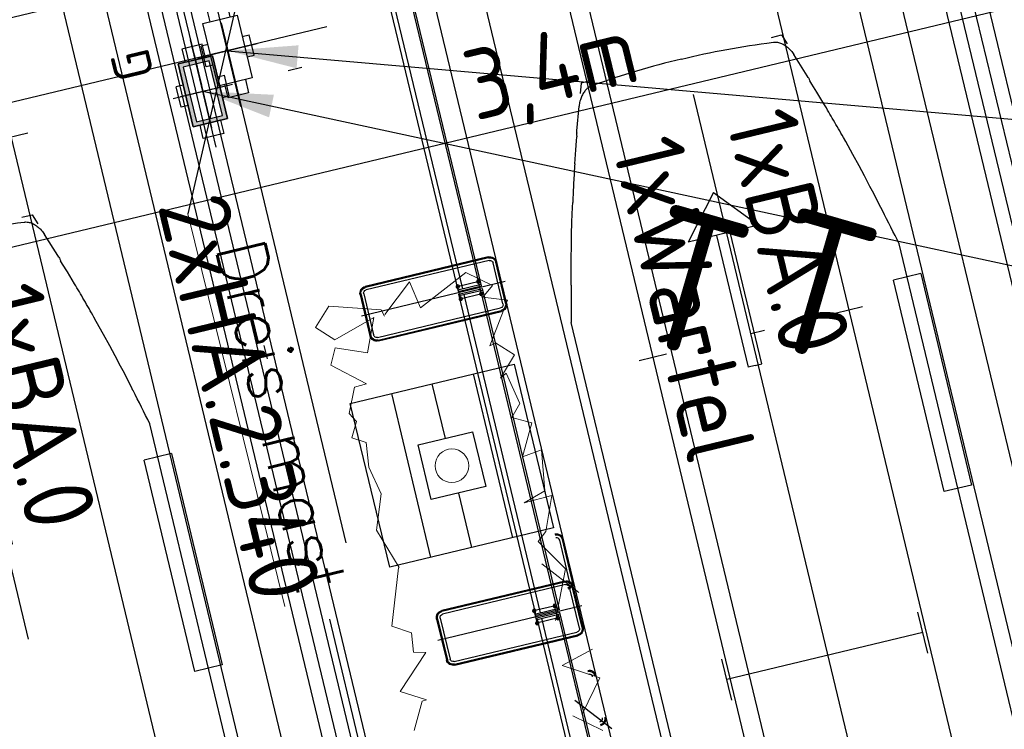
# Model space of a CAD drawing. Header units: millimetres. Extents: x 96940 to 101272, y 432237 to 434659.
# Tile 260 of 398: x 97305 to 97312, y 433533 to 433538. Entities that reach past the tile are written whole.
import ezdxf

# ---------------------------------------------------------------- set-up
doc = ezdxf.new("R2010")
doc.units = ezdxf.units.MM
for name, pattern in [('CENTER', [35.225022, 22.015639, -4.403128, 4.403128, -4.403128]), ('DASHDOT', [25.4, 12.7, -6.35, 0, -6.35]), ('DASHED', [19.05, 12.7, -6.35])]:
    doc.linetypes.add(name, pattern=pattern)
for name, color, linetype in [('citadis', 7, 'Continuous'), ('NW_BOOM_LEIVORM', 3, 'Continuous'), ('NW_BOOMROOSTER_BGSV', 15, 'Continuous'), ('NW_MEUBILAIR_TRAM_HEK', 15, 'Continuous'), ('Ondergrond_Nieuw_IP', 8, 'Continuous'), ('R_BL_T_N_MAST', 7, 'Continuous'), ('R_BN_T_N_Citadis', 2, 'Continuous'), ('R_BN_T_N_Halte_Blindengeleidelijn', 9, 'Continuous'), ('R_BN_T_N_Halte_Geleidepad_Markering-maatvoering', 1, 'Continuous'), ('R_BN_T_N_Halte_Hekwerk', 7, 'Continuous'), ('R_BN_T_N_Halte_Hekwerk over het hele perron', 7, 'Continuous'), ('R_BN_T_N_Halte_Perron', 7, 'Continuous'), ('R_BN_T_N_Halte_Perron-Maatvoering', 7, 'Continuous'), ('R_BN_T_N_Hartspoor', 1, 'CENTER'), ('R_BN_T_N_Kokersysteem Groene Deksel', 7, 'Continuous'), ('R_BN_T_N_Kokersysteem trekput HA.2.340', 7, 'Continuous'), ('R_BN_T_N_Kokersysteem_Coordinaten', 1, 'Continuous'), ('R_BN_T_N_Kokersysteem_laagspanning', 2, 'DASHED'), ('R_BN_T_N_kokersysteem_maatvoering', 7, 'Continuous'), ('R_BN_T_N_Kokersysteem_signaal', 2, 'DASHDOT'), ('R_BN_T_N_Spoor', 3, 'Continuous'), ('R_BN_T_N_Thermietlassen', 7, 'Continuous'), ('R_BN_T_N_Verkanting_Maatvoering', 7, 'Continuous')]:
    doc.layers.add(name, color=color, linetype=linetype)
doc.layers.add('R_BN_T_N_Las', color=3, linetype='Continuous', lineweight=25)
doc.styles.add('ISO', font='iso.shx')
doc.styles.get("Standard").update_dxf_attribs({"font": 'romans.shx'})
doc.dimstyles.new('RET 1-500', dxfattribs={"dimtxt": 1, "dimasz": 1, "dimexe": 0.3, "dimexo": 0, "dimgap": 0.3, "dimtad": 1, "dimdec": 3, "dimzin": 1, "dimtxsty": 'Standard', "dimcen": 0, "dimclrd": 1, "dimclre": 1, "dimclrt": 7, "dimaunit": 2, "dimadec": 4, "dimazin": 0, "dimtfac": 1, "dimtdec": 3, "dimtofl": 0, "dimtmove": 0, "dimatfit": 0, "dimfxl": 1, "dimarcsym": 0})

# ---------------------------------------------------------------- blocks, each defined once
blk = doc.blocks.new('HA.2.340')
at = {"layer": 'R_BN_T_N_Kokersysteem trekput HA.2.340', "color": 1, "linetype": 'Continuous'}
for p, q in [((0, 0.2167), (0, -0.2167)), ((0.4086, 0), (-0.3776, 0))]:
    blk.add_line(p, q, dxfattribs=at)
at = {"layer": 'R_BN_T_N_Kokersysteem trekput HA.2.340'}
for p, q in [((0.075, 0.176), (-0.075, 0.176)), ((-0.075, 0.125), (-0.075, 0.176)), ((0.075, 0.125), (0.075, 0.176)), ((-0.075, -0.125), (-0.075, -0.176)), ((0.075, -0.125), (0.075, -0.176)), ((0.075, -0.176), (-0.075, -0.176))]:
    blk.add_line(p, q, dxfattribs=at)
for points in [[(-0.23, -0.075), (-0.3275, -0.075), (-0.3275, 0.075), (-0.23, 0.075)], [(0.23, -0.075), (0.3275, -0.075), (0.3275, 0.075), (0.23, 0.075)]]:
    blk.add_lwpolyline(points, dxfattribs=at)
blk.add_lwpolyline([(-0.23, -0.125), (0.23, -0.125), (0.23, 0.125), (-0.23, 0.125)], close=True, dxfattribs=at)
blk = doc.blocks.new('*U32')
at = {"layer": 'R_BN_T_N_Citadis', "color": 9, "linetype": 'Continuous'}
for p, q in [((-7.3215, 1.2), (-1.6421, 1.2)), ((-1.384, 1.139), (-1.384, 1.139)), ((-1.384, 1.139), (-1.3594, 1.1333)), ((-1.3594, 1.1333), (-1.232, 1.1025)), ((-1.232, 1.1025), (-1.1953, 1.0934)), ((-1.1953, 1.0934), (-1.1139, 1.0725)), ((-1.1139, 1.0725), (-1.0355, 1.052)), ((-1.0355, 1.052), (-0.947, 1.0284)), ((-0.947, 1.0284), (-0.8453, 0.9999)), ((-0.8453, 0.9999), (-0.8123, 0.9907)), ((-0.8123, 0.9907), (-0.8123, 0.9907)), ((-0.6829, 0.9529), (-0.6829, 0.9529)), ((-0.6767, 0.9511), (-0.6767, 0.9511)), ((-0.5482, 0.9119), (-0.4537, 0.8819)), ((-0.4537, 0.8819), (-0.3921, 0.862)), ((-0.3921, 0.862), (-0.3656, 0.8533)), ((-0.3645, 0.8532), (-0.3656, 0.8533)), ((-0.3592, 0.8526), (-0.3645, 0.8532)), ((-0.3539, 0.8517), (-0.3592, 0.8526)), ((-0.3507, 0.8511), (-0.3539, 0.8517)), ((-0.3444, 0.8495), (-0.3507, 0.8511)), ((-0.3382, 0.8476), (-0.3444, 0.8495)), ((-0.3382, 0.8476), (-0.3248, 0.8431)), ((-0.3248, 0.8431), (-0.1558, 0.7862)), ((-0.1476, 0.7833), (-0.1559, 0.7862)), ((-0.1397, 0.78), (-0.1476, 0.7833)), ((-0.1327, 0.7768), (-0.1397, 0.78)), ((-0.1236, 0.7723), (-0.1327, 0.7768)), ((-0.114, 0.7668), (-0.1236, 0.7723)), ((-0.1075, 0.7628), (-0.114, 0.7668)), ((-0.1012, 0.7586), (-0.1075, 0.7628)), ((-0.095, 0.7541), (-0.1012, 0.7586)), ((-0.0889, 0.7494), (-0.095, 0.7541)), ((-0.0831, 0.7445), (-0.0889, 0.7494)), ((-0.0774, 0.7393), (-0.0831, 0.7445)), ((-0.072, 0.734), (-0.0774, 0.7393)), ((-0.0668, 0.7284), (-0.072, 0.734)), ((0, 0.7338), (-0.0711, 0.7577)), ((-0.0619, 0.7225), (-0.0668, 0.7284)), ((-0.0585, 0.718), (-0.0619, 0.7225)), ((-0.0547, 0.7126), (-0.0585, 0.718)), ((-0.051, 0.7066), (-0.0547, 0.7126)), ((-0.0473, 0.6998), (-0.051, 0.7066)), ((0, 0.6588), (0, 0.7338)), ((-0.044, 0.6928), (-0.0473, 0.6998)), ((-0.0413, 0.6855), (-0.044, 0.6928)), ((-0.0392, 0.6781), (-0.0413, 0.6855)), ((-0.0377, 0.6705), (-0.0392, 0.6781)), ((-0.0372, 0.6669), (-0.0377, 0.6705)), ((-0.0369, 0.6648), (-0.0372, 0.6669)), ((-0.0318, 0.6174), (-0.0369, 0.6648)), ((-0.0277, 0.5764), (-0.0318, 0.6174)), ((-0.0238, 0.5353), (-0.0277, 0.5764)), ((-0.0203, 0.4942), (-0.0238, 0.5353)), ((-0.017, 0.4531), (-0.0203, 0.4942)), ((-0.014, 0.412), (-0.017, 0.4531)), ((-0.0114, 0.3709), (-0.014, 0.412)), ((-0.009, 0.3297), (-0.0114, 0.3709)), ((-0.0069, 0.2885), (-0.009, 0.3297)), ((-0.005, 0.2473), (-0.0069, 0.2885)), ((-0.0035, 0.2061), (-0.005, 0.2473)), ((-0.0022, 0.1649), (-0.0035, 0.2061)), ((-0.0013, 0.1237), (-0.0022, 0.1649)), ((-0.0006, 0.0825), (-0.0013, 0.1237)), ((-0.0001, 0.0412), (-0.0006, 0.0825)), ((0, 0), (-0.0001, 0.0412)), ((0, 0), (-0.0001, -0.0412)), ((-0.0001, -0.0412), (-0.0006, -0.0825)), ((-0.0013, -0.1237), (-0.0022, -0.1649)), ((-0.0006, -0.0825), (-0.0013, -0.1237)), ((-0.0035, -0.2061), (-0.005, -0.2473)), ((-0.0022, -0.1649), (-0.0035, -0.2061)), ((-0.005, -0.2473), (-0.0069, -0.2885)), ((-0.009, -0.3297), (-0.0114, -0.3709)), ((-0.0069, -0.2885), (-0.009, -0.3297)), ((-0.014, -0.412), (-0.017, -0.4531)), ((-0.0114, -0.3709), (-0.014, -0.412)), ((-0.017, -0.4531), (-0.0203, -0.4942)), ((-0.0238, -0.5353), (-0.0277, -0.5764)), ((-0.0238, -0.5353), (-0.0277, -0.5764)), ((-0.0203, -0.4942), (-0.0238, -0.5353)), ((-0.0203, -0.4942), (-0.0238, -0.5353)), ((-0.0318, -0.6174), (-0.0369, -0.6648)), ((-0.0318, -0.6174), (-0.0369, -0.6648)), ((-0.0277, -0.5764), (-0.0318, -0.6174)), ((-0.0277, -0.5764), (-0.0318, -0.6174)), ((-0.0473, -0.6998), (-0.051, -0.7066)), ((-0.044, -0.6928), (-0.0473, -0.6998)), ((-0.044, -0.6928), (-0.0473, -0.6998)), ((-0.044, -0.6928), (-0.0473, -0.6998)), ((-0.0413, -0.6855), (-0.044, -0.6928)), ((-0.0413, -0.6855), (-0.044, -0.6928)), ((-0.0413, -0.6855), (-0.044, -0.6928)), ((-0.0392, -0.6781), (-0.0413, -0.6855)), ((-0.0392, -0.6781), (-0.0413, -0.6855)), ((-0.0377, -0.6705), (-0.0392, -0.6781)), ((-0.0377, -0.6705), (-0.0392, -0.6781)), ((-0.0372, -0.6669), (-0.0377, -0.6705)), ((-0.0372, -0.6669), (-0.0377, -0.6705)), ((-0.0369, -0.6648), (-0.0372, -0.6669)), ((-0.0369, -0.6648), (-0.0372, -0.6669)), ((0, -0.6588), (0, -0.7338)), ((-0.114, -0.7668), (-0.1236, -0.7723)), ((-0.1075, -0.7628), (-0.114, -0.7668)), ((-0.1012, -0.7586), (-0.1075, -0.7628)), ((-0.095, -0.7541), (-0.1012, -0.7586)), ((-0.0889, -0.7494), (-0.095, -0.7541)), ((-0.0831, -0.7445), (-0.0889, -0.7494)), ((-0.0774, -0.7393), (-0.0831, -0.7445)), ((-0.072, -0.734), (-0.0774, -0.7393)), ((-0.0668, -0.7284), (-0.072, -0.734)), ((0, -0.7338), (-0.0711, -0.7577)), ((-0.0619, -0.7225), (-0.0668, -0.7284)), ((-0.0585, -0.718), (-0.0619, -0.7225)), ((-0.0547, -0.7126), (-0.0585, -0.718)), ((-0.051, -0.7066), (-0.0547, -0.7126)), ((-0.3248, -0.8431), (-0.1558, -0.7862)), ((-0.1476, -0.7833), (-0.1559, -0.7862)), ((-0.1397, -0.78), (-0.1476, -0.7833)), ((-0.1327, -0.7768), (-0.1397, -0.78)), ((-0.1236, -0.7723), (-0.1327, -0.7768)), ((-0.5482, -0.9119), (-0.4537, -0.8819)), ((-0.4537, -0.8819), (-0.3921, -0.862)), ((-0.3921, -0.862), (-0.3656, -0.8533)), ((-0.3645, -0.8532), (-0.3656, -0.8533)), ((-0.3592, -0.8526), (-0.3645, -0.8532)), ((-0.3539, -0.8517), (-0.3592, -0.8526)), ((-0.3507, -0.8511), (-0.3539, -0.8517)), ((-0.3444, -0.8495), (-0.3507, -0.8511)), ((-0.3382, -0.8476), (-0.3444, -0.8495)), ((-0.3382, -0.8476), (-0.3248, -0.8431)), ((-0.6829, -0.9529), (-0.6829, -0.9529)), ((-0.6767, -0.9511), (-0.6767, -0.9511)), ((-1.0355, -1.052), (-0.947, -1.0284)), ((-0.947, -1.0284), (-0.8453, -0.9999)), ((-0.8453, -0.9999), (-0.8123, -0.9907)), ((-0.8123, -0.9907), (-0.8123, -0.9907)), ((-1.3594, -1.1333), (-1.232, -1.1025)), ((-1.232, -1.1025), (-1.1953, -1.0934)), ((-1.1953, -1.0934), (-1.1139, -1.0725)), ((-1.1139, -1.0725), (-1.0355, -1.052)), ((-1.384, -1.139), (-1.3594, -1.1333)), ((-1.384, -1.139), (-1.384, -1.139)), ((-7.3215, -1.2), (-1.6421, -1.2))]:
    blk.add_line(p, q, dxfattribs=at)
at = {"layer": 'R_BN_T_N_Citadis', "color": 9}
for p, q in [((-4.5243, 0.7175), (-4.2243, 0.7175)), ((-4.3743, -0.7175), (-4.3743, 0.7175)), ((-1.2803, -0.2581), (-1.2803, 0.2581)), ((-0.9775, 0), (-1.2803, 0.2581)), ((-1.2803, 0.05), (-2.2449, 0.05)), ((-2.2449, 0), (-2.2449, 0.05)), ((-2.2449, 0), (-2.2449, -0.05)), ((-2.2449, -0.05), (-1.2803, -0.05)), ((-0.9775, 0), (-1.2803, -0.2581)), ((-4.5243, -0.7175), (-4.2243, -0.7175)), ((-3.4331, -1.3), (-3.4331, -1.1)), ((-3.4331, -1.1), (-1.8844, -1.1)), ((-1.8844, -1.3), (-1.8844, -1.1)), ((-1.8844, -1.3), (-3.4331, -1.3))]:
    blk.add_line(p, q, dxfattribs=at)
at = {"layer": 'R_BN_T_N_Citadis', "color": 9, "linetype": 'Continuous'}
for centre, radius, start, end in [((-4.7631, -12.589), 14.1378, 76.17194, 77.24662), ((-4.1097, -10.5438), 11.9966, 73.37139, 74.04646), ((-4.1141, -10.5584), 12.0119, 72.7304, 73.37115), ((-4.1097, 10.5438), 11.9966, 285.95354, 286.62861), ((-4.1141, 10.5584), 12.0119, 286.62885, 287.2696), ((-4.7631, 12.589), 14.1378, 282.75338, 283.82806)]:
    blk.add_arc(centre, radius, start, end, dxfattribs=at)
blk = doc.blocks.new('boomrooster model rijn 2')
at = {"color": 15, "linetype": 'ByBlock', "lineweight": -2, "ltscale": 0.5}
blk.add_line((97084.1739, 433637.3915), (97084.174, 433637.7912), dxfattribs=at)
for points in [[(97083.5734, 433636.591), (97083.5729, 433637.791), (97084.7729, 433637.7915), (97084.7734, 433636.5915), (97083.5734, 433636.591)], [(97083.9738, 433636.9917), (97083.974, 433637.3916), (97084.3738, 433637.3914), (97084.3737, 433636.9915)]]:
    blk.add_lwpolyline(points, close=True, dxfattribs=at)
for points in [[(97083.8743, 433636.591), (97083.8747, 433637.7915)], [(97084.4729, 433636.5914), (97084.4733, 433637.7914)], [(97084.1737, 433636.9916), (97084.1736, 433636.5912)]]:
    blk.add_lwpolyline(points, dxfattribs=at)
blk = doc.blocks.new('FUNDERINGSVOET_KLEIN')
at = {"layer": 'R_BN_T_N_Halte_Hekwerk over het hele perron', "color": 1, "ltscale": 0.5}
for p, q in [((-0.15, 0), (0.15, 0)), ((-0.2, -0.95), (-0.2, -0.05)), ((-0.193, -0.95), (-0.193, -0.05)), ((-0.1737, -0.95), (-0.1737, -0.05)), ((-0.15, -0.007), (0.15, -0.007)), ((-0.15, -0.0263), (0.15, -0.0263)), ((0.1737, -0.05), (0.1737, -0.95)), ((0.193, -0.05), (0.193, -0.95)), ((0.2, -0.05), (0.2, -0.95)), ((0.15, -0.9737), (-0.15, -0.9737)), ((0.15, -0.993), (-0.15, -0.993)), ((0.15, -1), (-0.15, -1))]:
    blk.add_line(p, q, dxfattribs=at)
at = {"layer": 'R_BN_T_N_Halte_Hekwerk over het hele perron', "color": 1, "ltscale": 0.1}
for p, q in [((0, 0.0269), (0, -1.0262)), ((-0.06, -0.16), (0.06, -0.16)), ((-0.045, -0.145), (-0.045, -0.325)), ((0.045, -0.145), (0.045, -0.325)), ((-0.06, -0.31), (0.06, -0.31))]:
    blk.add_line(p, q, dxfattribs=at)
for centre in [(-0.045, -0.16), (0.045, -0.16), (-0.045, -0.31), (0.045, -0.31)]:
    blk.add_circle(centre, 0.012, dxfattribs=at)
at = {"layer": 'R_BN_T_N_Halte_Hekwerk over het hele perron', "color": 1, "ltscale": 0.5}
for centre, radius, start, end in [((-0.15, -0.05), 0.05, 90, 180), ((-0.15, -0.05), 0.043, 90, 180), ((-0.15, -0.05), 0.0237, 90, 180), ((0.15, -0.05), 0.05, 0, 90), ((0.15, -0.05), 0.043, 0, 90), ((0.15, -0.05), 0.0237, 0, 90), ((-0.15, -0.95), 0.05, 180, 270), ((-0.15, -0.95), 0.043, 180, 270), ((-0.15, -0.95), 0.0237, 180, 270), ((0.15, -0.95), 0.05, 270, 0), ((0.15, -0.95), 0.043, 270, 0), ((0.15, -0.95), 0.0237, 270, 0)]:
    blk.add_arc(centre, radius, start, end, dxfattribs=at)
blk = doc.blocks.new('Thermietlas')
at = {"layer": 'R_BN_T_N_Thermietlassen', "style": 'ISO'}
blk.add_text('T', height=1, dxfattribs=at).set_placement((-0.3131, -0.6106))
blk = doc.blocks.new('Groene_deksel_trekput')
at = {"layer": 'R_BN_T_N_Kokersysteem Groene Deksel'}
h = blk.add_hatch(color=256, dxfattribs=at)
h.paths.add_polyline_path([(0, 0.095), (0.2, 0.095), (0.2, 0), (0.23, 0), (0.23, 0.125), (0, 0.125)])
h.paths.add_polyline_path([(0, 0.095), (0, 0.125), (-0.23, 0.125), (-0.23, 0), (-0.2, 0), (-0.2, 0.095)])
h.paths.add_polyline_path([(-0.2, 0), (-0.23, 0), (-0.23, -0.125), (0, -0.125), (0, -0.095), (-0.2, -0.095)])
h.paths.add_polyline_path([(0, -0.095), (0, -0.125), (0.23, -0.125), (0.23, 0), (0.2, 0), (0.2, -0.095)])
at = {"layer": 'R_BN_T_N_Kokersysteem Groene Deksel', "color": 1, "linetype": 'Continuous'}
for p, q in [((0, 0.1634), (0, -0.1634)), ((0.2684, 0), (-0.2684, 0))]:
    blk.add_line(p, q, dxfattribs=at)
at = {"layer": 'R_BN_T_N_Kokersysteem Groene Deksel'}
for p, q in [((0.23, 0.125), (-0.23, 0.125)), ((-0.23, 0.125), (-0.23, -0.125)), ((0.2, 0.095), (-0.2, 0.095)), ((-0.2, 0.095), (-0.2, -0.095)), ((0.2, -0.095), (0.2, 0.095)), ((0.23, -0.125), (0.23, 0.125)), ((-0.23, -0.125), (0.23, -0.125)), ((-0.2, -0.095), (0.2, -0.095))]:
    blk.add_line(p, q, dxfattribs=at)
at = {"layer": 'R_BN_T_N_Kokersysteem Groene Deksel', "insert": (0.1922, 0.5827), "char_height": 0.275, "width": 0.624705, "attachment_point": 1}
blk.add_mtext('{\\Fisocp|c0;G}', dxfattribs=at)
blk = doc.blocks.new('*D177')
at = {"layer": 'Defpoints', "color": 0, "transparency": 16777216}
for p in [(97296.6348, 433569.8182), (97251.8443, 433559.0453), (97321.432, 433466.7187)]:
    blk.add_point(p, dxfattribs=at)
at = {"layer": 'R_BN_T_N_Verkanting_Maatvoering', "color": 1, "lineweight": -2, "transparency": 16777216}
for p, q in [((97296.6348, 433569.8182), (97251.5526, 433558.9751)), ((97276.4076, 433456.9181), (97252.0781, 433558.073)), ((97321.432, 433466.7187), (97276.3498, 433455.8757))]:
    blk.add_line(p, q, dxfattribs=at)
at = {"layer": 'R_BN_T_N_Verkanting_Maatvoering', "color": 1, "transparency": 16777216}
for points in [[(97252.2402, 433558.112), (97251.9161, 433558.034), (97251.8443, 433559.0453)], [(97276.5696, 433456.9571), (97276.2455, 433456.8791), (97276.6414, 433455.9458)]]:
    blk.add_solid(points, dxfattribs=at)
at = {"layer": 'R_BN_T_N_Verkanting_Maatvoering', "color": 7, "transparency": 16777216, "insert": (97262.7953, 433517.6477), "char_height": 1, "attachment_point": 5, "rotation": 283.52372}
blk.add_mtext('In deze zone 1cm verkanting toepassen', dxfattribs=at)
blk = doc.blocks.new('*D318')
at = {"layer": 'Defpoints', "color": 0, "transparency": 16777216}
for p in [(97307.9754, 433573.1282), (97332.3871, 433507.0067), (97324.3197, 433505.0693)]:
    blk.add_point(p, dxfattribs=at)
at = {"layer": 'R_BN_T_N_Halte_Perron-Maatvoering', "color": 1, "lineweight": -2, "transparency": 16777216}
for p, q in [((97307.9754, 433573.1282), (97316.0428, 433575.0655)), ((97324.3197, 433505.0693), (97332.3871, 433507.0067))]:
    blk.add_line(p, q, dxfattribs=at)
at = {"layer": 'R_BN_T_N_Halte_Perron-Maatvoering', "color": 1, "lineweight": 9, "transparency": 16777216}
blk.add_line((97316.1012, 433574.8225), (97332.3287, 433507.2498), dxfattribs=at)
at = {"layer": 'R_BN_T_N_Halte_Perron-Maatvoering', "color": 1, "transparency": 16777216}
for points in [[(97316.1417, 433574.8322), (97316.0606, 433574.8127), (97316.0428, 433575.0655)], [(97332.3692, 433507.2595), (97332.2882, 433507.24), (97332.3871, 433507.0067)]]:
    blk.add_solid(points, dxfattribs=at)
at = {"layer": 'R_BN_T_N_Halte_Perron-Maatvoering', "color": 7, "transparency": 16777216, "insert": (97324.0374, 433542.9531), "char_height": 0.35, "attachment_point": 5, "rotation": 283.50383}
blk.add_mtext('70.00', dxfattribs=at)
blk = doc.blocks.new('*D335')
at = {"layer": 'Defpoints', "color": 0, "transparency": 16777216}
for p in [(97312.0075, 433567.0904), (97308.9342, 433566.3523), (97316.2045, 433536.0781)]:
    blk.add_point(p, dxfattribs=at)
at = {"layer": 'R_BN_T_N_Halte_Geleidepad_Markering-maatvoering', "color": 1, "lineweight": -2, "transparency": 16777216}
for p, q in [((97308.9342, 433566.3523), (97312.0075, 433567.0904)), ((97319.2195, 433537.0592), (97312.0659, 433566.8473)), ((97316.2045, 433536.0781), (97319.2779, 433536.8161))]:
    blk.add_line(p, q, dxfattribs=at)
at = {"layer": 'R_BN_T_N_Halte_Geleidepad_Markering-maatvoering', "color": 1, "transparency": 16777216}
for points in [[(97312.1064, 433566.857), (97312.0254, 433566.8375), (97312.0075, 433567.0904)], [(97319.26, 433537.069), (97319.179, 433537.0495), (97319.2779, 433536.8161)]]:
    blk.add_solid(points, dxfattribs=at)
at = {"layer": 'R_BN_T_N_Halte_Geleidepad_Markering-maatvoering', "color": 7, "transparency": 16777216, "insert": (97315.499, 433553.872), "char_height": 0.35, "attachment_point": 5, "rotation": 283.50383}
blk.add_mtext('31,13', dxfattribs=at)
blk = doc.blocks.new('*D370')
at = {"layer": 'Defpoints', "color": 0, "transparency": 16777216}
for p in [(97311.1803, 433540.9402), (97320.0414, 433504.0419), (97317.6391, 433503.465)]:
    blk.add_point(p, dxfattribs=at)
at = {"layer": 'R_BN_T_N_Halte_Geleidepad_Markering-maatvoering', "color": 1, "lineweight": -2, "transparency": 16777216}
for p, q in [((97311.1803, 433540.9402), (97308.778, 433540.3633)), ((97308.8364, 433540.1202), (97317.5808, 433503.7081)), ((97320.0414, 433504.0419), (97317.6391, 433503.465))]:
    blk.add_line(p, q, dxfattribs=at)
at = {"layer": 'R_BN_T_N_Halte_Geleidepad_Markering-maatvoering', "color": 1, "transparency": 16777216}
for points in [[(97308.8769, 433540.1299), (97308.7959, 433540.1105), (97308.778, 433540.3633)], [(97317.6213, 433503.7178), (97317.5402, 433503.6983), (97317.6391, 433503.465)]]:
    blk.add_solid(points, dxfattribs=at)
at = {"layer": 'R_BN_T_N_Halte_Geleidepad_Markering-maatvoering', "color": 7, "transparency": 16777216, "insert": (97313.8365, 433520.62), "char_height": 0.35, "attachment_point": 5, "rotation": 283.50383}
blk.add_mtext('37,95', dxfattribs=at)
blk = doc.blocks.new('*D430')
at = {"layer": 'Defpoints', "color": 0, "transparency": 16777216}
for p in [(97306.75, 433540.1848), (97306.0248, 433540.0106), (97306.4122, 433538.3974)]:
    blk.add_point(p, dxfattribs=at)
at = {"layer": 'R_BN_T_N_Halte_Geleidepad_Markering-maatvoering', "color": 1, "lineweight": -2, "transparency": 16777216}
for p, q in [((97306.75, 433540.1848), (97307.1374, 433538.5716)), ((97306.0248, 433540.0106), (97306.4122, 433538.3974)), ((97306.8943, 433538.5132), (97306.6553, 433538.4558)), ((97306.4122, 433538.3974), (97303.6864, 433537.7428))]:
    blk.add_line(p, q, dxfattribs=at)
at = {"layer": 'R_BN_T_N_Halte_Geleidepad_Markering-maatvoering', "color": 1, "transparency": 16777216}
for points in [[(97306.8846, 433538.5537), (97306.9041, 433538.4727), (97307.1374, 433538.5716)], [(97306.6456, 433538.4963), (97306.665, 433538.4153), (97306.4122, 433538.3974)]]:
    blk.add_solid(points, dxfattribs=at)
at = {"layer": 'R_BN_T_N_Halte_Geleidepad_Markering-maatvoering', "color": 7, "transparency": 16777216, "insert": (97304.2302, 433538.1905), "char_height": 0.35, "attachment_point": 5, "rotation": 13.50383}
blk.add_mtext('0,75', dxfattribs=at)
blk = doc.blocks.new('*D432')
at = {"layer": 'Defpoints', "color": 0, "transparency": 16777216}
for p in [(97305.8032, 433539.6489), (97313.3314, 433508.3007), (97310.9253, 433507.7229)]:
    blk.add_point(p, dxfattribs=at)
at = {"layer": 'R_BN_T_N_Halte_Geleidepad_Markering-maatvoering', "color": 1, "lineweight": -2, "transparency": 16777216}
for p, q in [((97305.8032, 433539.6489), (97303.397, 433539.071)), ((97303.4554, 433538.828), (97310.8669, 433507.966)), ((97313.3314, 433508.3007), (97310.9253, 433507.7229))]:
    blk.add_line(p, q, dxfattribs=at)
at = {"layer": 'R_BN_T_N_Halte_Geleidepad_Markering-maatvoering', "color": 1, "transparency": 16777216}
for points in [[(97303.4959, 433538.8377), (97303.4149, 433538.8182), (97303.397, 433539.071)], [(97310.9074, 433507.9757), (97310.8264, 433507.9562), (97310.9253, 433507.7229)]]:
    blk.add_solid(points, dxfattribs=at)
at = {"layer": 'R_BN_T_N_Halte_Geleidepad_Markering-maatvoering', "color": 7, "transparency": 16777216, "insert": (97310.1052, 433512.4581), "char_height": 0.35, "attachment_point": 5, "rotation": 283.50383}
blk.add_mtext('32,24', dxfattribs=at)
blk = doc.blocks.new('*D569')
at = {"layer": 'Defpoints', "color": 0, "transparency": 16777216}
for p in [(97315.0817, 433574.8347), (97306.0307, 433572.6612), (97314.5883, 433537.0269)]:
    blk.add_point(p, dxfattribs=at)
at = {"layer": 'R_BN_T_N_Halte_Perron-Maatvoering', "color": 1, "lineweight": -2, "transparency": 16777216}
for p, q in [((97306.0307, 433572.6612), (97315.0817, 433574.8347)), ((97314.5883, 433537.0269), (97323.6392, 433539.2005))]:
    blk.add_line(p, q, dxfattribs=at)
at = {"layer": 'R_BN_T_N_Halte_Perron-Maatvoering', "color": 1, "lineweight": 9, "transparency": 16777216}
blk.add_line((97323.5809, 433539.4436), (97315.1401, 433574.5917), dxfattribs=at)
at = {"layer": 'R_BN_T_N_Halte_Perron-Maatvoering', "color": 1, "transparency": 16777216}
for points in [[(97315.1806, 433574.6014), (97315.0996, 433574.5819), (97315.0817, 433574.8347)], [(97323.6214, 433539.4533), (97323.5404, 433539.4338), (97323.6392, 433539.2005)]]:
    blk.add_solid(points, dxfattribs=at)
at = {"layer": 'R_BN_T_N_Halte_Perron-Maatvoering', "color": 7, "transparency": 16777216, "insert": (97322.8365, 433543.8635), "char_height": 0.35, "attachment_point": 5, "rotation": 283.50383}
blk.add_mtext('36,65', dxfattribs=at)

msp = doc.modelspace()

# ---------------------------------------------------------------- hatches: boundary and pattern name
at = {"layer": 'Ondergrond_Nieuw_IP'}
h = msp.add_hatch(dxfattribs=at)
h.set_pattern_fill('DSV5_19', color=256, scale=0.5, style=0)
h.set_pattern_definition([(160.346175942, (0.4395, 0.23445), (-4.499999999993, 1.499999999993), [0.17415, -22.124953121]), (57.99461679, (0.1875, 1.10155), (4.49999999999, 7.500000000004), [0.221115, -13.929856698]), (139.76364169, (1.3761, 1.23405), (-9.000000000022, 7.499999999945), [0.1512, -25.392879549]), (90, (1.376, 1.0564), (-1.5, 9e-17), [0.177555, -1.322445]), (5.856013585, (1.15425, 0.498), (43.4999999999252, 4.5000000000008), [0.22965, -58.5772373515]), (102.200468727, (1.44735, 0.22275), (-7.4999999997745, 34.5000000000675), [0.3057, -56.4767796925]), (130.601294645, (0.94335, 0.3516), (-1.5, 1.5), [0.162, -13.667316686]), (114.44395478, (0.7676, 1.1074), (-1.499999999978, 3.00000000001), [0.2124, -17.9121689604]), (155.376435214, (0.67965, 1.3008), (-16.499999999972, 7.49999999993), [0.15465, -39.446486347]), (28.810793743, (1.1985, 0.9588), (13.499999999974, 7.499999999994), [0.202635, -34.0355016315]), (173.884496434, (0.6328, 0.8965), (-28.499999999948, 2.999999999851), [0.33, -41.910383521]), (157.166345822, (0.3339, 0.08763), (-17.99999999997, 7.500000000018), [0.19695, -30.726342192]), (11.309932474, (0.7207, 0.45117), (6, 1.5), [0.11951, -7.5290192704]), (17.878696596, (0.30465, 1.2891), (4.4999999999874, 1.500000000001), [0.24645, -48.6130424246]), (154.653824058, (1.1985, 0.9588), (-25.49999999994, 12.000000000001), [0.1866, -31.3490940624]), (175.601294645, (1.09575, 0.3399), (-1.499999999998, 4e-14), [0.15285, -19.4047572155]), (40.601294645, (0.6387, 0.8907), (1.499999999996, 1.5), [0.108045, -13.721271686]), (51.842773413, (1.03125, 1.04535), (10.499999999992, 13.500000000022), [0.3639, -26.342840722]), (72.255328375, (0.72075, 0.9609), (10.499999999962, 32.999999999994), [0.15375, -39.219464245]), (54.162347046, (0.33405, 0.087885), (7.499999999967, 10.499999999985), [0.18045, -33.124954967]), (69.44395478, (0.54495, 0.10547), (1.499999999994, 4.500000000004), [0.25035, -12.565655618]), (69.67686317, (1.09575, 0.3399), (10.4999999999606, 28.4999999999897), [0.16875, -43.0197901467]), (21.447736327, (1.16595, 0.11133), (7.499999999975, 3.0000000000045), [0.30255, -44.8222768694]), (9.46232221, (0.8847, 0.06445), (7.5, 1.5), [0.28515, -8.8389937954]), (51.709836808, (0.63285, 0.3399), (16.4999999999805, 21.000000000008), [0.14184, -36.1693153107]), (124.508522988, (0.3045, 0.9315), (-13.500000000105, 19.499999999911), [0.2064, -28.9183317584]), (47.489552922, (0.1524, 0.1641), (14.999999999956, 16.50000000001), [0.18255, -24.235680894]), (173.018942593, (0.88485, 0.064575), (-61.4999999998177, 7.500000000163), [0.33645, -73.712520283])])
h.paths.add_polyline_path([(97330.26984, 433506.62984), (97346.51407, 433510.53089), (97346.30391, 433511.40601), (97330.9348, 433507.71512), (97310.85477, 433591.32985, -0.0596941), (97309.22114, 433605.2962), (97308.95039, 433605.17041, -0.0039806), (97308.32141, 433604.88426, 0.0579611), (97309.97965, 433591.11969)])

# ---------------------------------------------------------------- linework, layer by layer
at = {"layer": 'NW_BOOM_LEIVORM', "color": 15, "linetype": 'Continuous', "lineweight": 13}
for p, q in [((97308.42801, 433536.29007), (97308.10556, 433536.037)), ((97308.61825, 433536.19799), (97308.42801, 433536.29007)), ((97308.0273, 433536.2237), (97307.85285, 433535.99098)), ((97308.10556, 433536.037), (97308.0273, 433536.2237)), ((97308.61825, 433536.19799), (97308.54897, 433536.11384)), ((97308.72664, 433536.09222), (97308.54897, 433536.11384)), ((97308.60032, 433535.76629), (97308.72664, 433536.09222)), ((97307.35989, 433535.89674), (97307.45409, 433536.05096)), ((97307.45409, 433536.05096), (97307.82735, 433536.02443)), ((97307.82735, 433536.02443), (97307.85007, 433535.97824)), ((97307.77467, 433535.96902), (97307.49558, 433535.80947)), ((97307.77467, 433535.96902), (97307.7283, 433535.71854)), ((97307.49558, 433535.80947), (97307.35989, 433535.89674)), ((97308.60032, 433535.76629), (97308.64094, 433535.78951)), ((97308.64094, 433535.78951), (97308.77663, 433535.70224)), ((97307.469, 433535.62834), (97307.49822, 433535.75243)), ((97307.49822, 433535.75243), (97307.7283, 433535.71854)), ((97308.77663, 433535.70224), (97308.67571, 433535.53702)), ((97307.72093, 433535.49603), (97307.469, 433535.62834)), ((97308.67571, 433535.53702), (97308.71501, 433535.57256)), ((97308.71501, 433535.57256), (97308.81418, 433535.35557)), ((97307.63645, 433535.47349), (97307.59844, 433535.28584)), ((97307.72093, 433535.49603), (97307.63645, 433535.47349)), ((97308.81418, 433535.35557), (97308.75572, 433535.25784)), ((97307.59844, 433535.28584), (97307.65083, 433535.22761)), ((97308.89808, 433535.21974), (97308.75572, 433535.25784)), ((97307.61707, 433535.11126), (97307.65083, 433535.22761)), ((97308.83266, 433534.97583), (97308.89808, 433535.21974)), ((97307.72052, 433535.07823), (97307.61707, 433535.11126)), ((97307.72052, 433535.07823), (97307.73912, 433534.90244)), ((97308.83266, 433534.97583), (97308.96884, 433535.02686)), ((97308.96884, 433535.02686), (97308.99044, 433534.73417)), ((97307.73912, 433534.90244), (97307.82688, 433534.71212)), ((97307.82688, 433534.71212), (97307.79219, 433534.4553)), ((97308.99044, 433534.73417), (97308.84437, 433534.64983)), ((97309.04049, 433534.70024), (97308.84437, 433534.64983)), ((97308.99881, 433534.44582), (97309.04049, 433534.70024)), ((97307.79219, 433534.4553), (97307.9554, 433534.18889)), ((97308.94382, 433534.37432), (97308.99881, 433534.44582)), ((97308.94382, 433534.37432), (97309.13911, 433534.17894)), ((97307.90195, 433533.76935), (97307.95041, 433534.18631)), ((97307.95041, 433534.18631), (97307.9554, 433534.18889)), ((97309.13911, 433534.17894), (97309.06712, 433533.81081)), ((97308.04338, 433533.72219), (97307.90195, 433533.76935)), ((97308.05556, 433533.58411), (97308.04338, 433533.72219)), ((97308.1447, 433533.58199), (97307.96064, 433533.30577)), ((97308.1447, 433533.58199), (97308.05556, 433533.58411)), ((97309.11479, 433533.48904), (97309.33123, 433533.60752)), ((97309.38202, 433533.40124), (97309.11479, 433533.48904)), ((97309.2599, 433533.1474), (97309.38202, 433533.40124)), ((97307.96064, 433533.30577), (97308.14852, 433533.24562)), ((97308.11873, 433533.23594), (97308.06159, 433533.02811)), ((97308.14852, 433533.24562), (97308.11873, 433533.23594)), ((97309.40505, 433533.02804), (97309.19158, 433533.13137))]:
    msp.add_line(p, q, dxfattribs=at)
msp.add_circle((97308.3298, 433534.91294), 0.11975, dxfattribs=at)
at = {"layer": 'NW_MEUBILAIR_TRAM_HEK'}
for p, q in [((97309.19341, 433534.09653), (97309.12336, 433534.38823)), ((97309.16784, 433534.09039), (97309.09779, 433534.38209)), ((97309.1866, 433534.09489), (97309.11655, 433534.3866))]:
    msp.add_line(p, q, dxfattribs=at)
at = {"layer": 'NW_MEUBILAIR_TRAM_HEK', "lineweight": 13}
msp.add_line((97309.23444, 433534.01056), (97308.97033, 433534.21386), dxfattribs=at)
at = {"layer": 'NW_MEUBILAIR_TRAM_HEK'}
for centre, radius, start, end in [((97309.07474, 433534.37656), 0.05, 13.503832, 103.503832), ((97309.07474, 433534.37656), 0.043, 13.503832, 103.503832), ((97309.07474, 433534.37656), 0.0237, 13.503832, 103.503832), ((97309.14479, 433534.08485), 0.0237, 283.503832, 13.503832), ((97309.14479, 433534.08485), 0.043, 283.503832, 13.503832), ((97309.14479, 433534.08485), 0.05, 283.503832, 13.503832), ((97309.30825, 433533.4042), 0.05, 13.503832, 103.503832), ((97309.30825, 433533.4042), 0.043, 13.503832, 103.503832), ((97309.30825, 433533.4042), 0.0237, 13.503832, 103.503832), ((97309.3783, 433533.1125), 0.0237, 283.503832, 13.503832), ((97309.3783, 433533.1125), 0.043, 283.503832, 13.503832), ((97309.3783, 433533.1125), 0.05, 283.503832, 13.503832)]:
    msp.add_arc(centre, radius, start, end, dxfattribs=at)
at = {"layer": 'R_BL_T_N_MAST', "color": 7, "linetype": 'DASHED', "ltscale": 10}
msp.add_line((97313.53925, 433538.47235), (97297.95728, 433534.73035), dxfattribs=at)
at = {"layer": 'R_BN_T_N_Halte_Blindengeleidelijn', "ltscale": 0.01}
for p, q in [((97318.68952, 433510.95587), (97305.63236, 433565.32683)), ((97318.59229, 433510.93252), (97311.37474, 433540.98689)), ((97318.40704, 433510.84742), (97311.18027, 433540.94019)), ((97318.50427, 433510.87077), (97311.27751, 433540.96354)), ((97306.09486, 433539.71893), (97313.61389, 433508.40916)), ((97305.80315, 433539.64888), (97313.3314, 433508.3007)), ((97305.90039, 433539.67223), (97313.42864, 433508.32405)), ((97305.99762, 433539.69558), (97313.51665, 433508.38581))]:
    msp.add_line(p, q, dxfattribs=at)
at = {"layer": 'R_BN_T_N_Halte_Hekwerk', "color": 7}
for p, q in [((97307.97902, 433538.46814), (97308.52369, 433536.20013)), ((97308.407, 433536.17211), (97307.86234, 433538.44012)), ((97308.53827, 433536.20363), (97308.37297, 433536.16393)), ((97308.38231, 433536.12504), (97308.54761, 433536.16474)), ((97308.53302, 433536.16123), (97309.07769, 433533.89322)), ((97308.961, 433533.8652), (97308.41634, 433536.13321)), ((97309.08703, 433533.85432), (97309.63169, 433531.58631)), ((97309.51501, 433531.55828), (97308.97035, 433533.8263)), ((97309.46795, 433533.03821), (97309.20384, 433533.2415))]:
    msp.add_line(p, q, dxfattribs=at)
at = {"layer": 'R_BN_T_N_Halte_Hekwerk', "color": 1}
for p, q in [((97309.09227, 433533.89672), (97308.92697, 433533.85702)), ((97308.93631, 433533.81813), (97309.10161, 433533.85783))]:
    msp.add_line(p, q, dxfattribs=at)
at = {"layer": 'R_BN_T_N_Halte_Hekwerk', "color": 7}
for points in [[(97308.5406, 433536.19391), (97307.99127, 433538.48137), (97307.82597, 433538.44167), (97308.3753, 433536.15421)], [(97308.92931, 433533.8473), (97308.37997, 433536.13476), (97308.54527, 433536.17446), (97309.09461, 433533.887)], [(97309.64861, 433531.58009), (97309.09928, 433533.86755), (97308.93398, 433533.82785), (97309.48331, 433531.54039)]]:
    msp.add_lwpolyline(points, close=True, dxfattribs=at)
at = {"layer": 'R_BN_T_N_Halte_Perron'}
for p, q in [((97319.74968, 433503.97182), (97303.40538, 433572.03068)), ((97319.45797, 433503.90177), (97303.11367, 433571.96062)), ((97316.9493, 433503.29931), (97300.605, 433571.35817)), ((97316.60898, 433503.21758), (97300.26467, 433571.27644)), ((97314.39201, 433502.68518), (97298.04771, 433570.74403)), ((97314.1003, 433502.61512), (97297.756, 433570.67398))]:
    msp.add_line(p, q, dxfattribs=at)
at = {"layer": 'R_BN_T_N_Halte_Perron-Maatvoering', "color": 1}
msp.add_line((97306.93144, 433538.78695), (97306.4507, 433536.70649), dxfattribs=at)
at = {"layer": 'R_BN_T_N_Halte_Perron-Maatvoering', "color": 1, "lineweight": 9}
msp.add_line((97306.4507, 433536.70649), (97307.14153, 433533.91147), dxfattribs=at)
at = {"layer": 'R_BN_T_N_Hartspoor', "ltscale": 0.5}
for p, q in [((97289.3774, 433600.03869), (97327.05051, 433443.16514)), ((97324.95742, 433475.47727), (97296.44493, 433594.20539))]:
    msp.add_line(p, q, dxfattribs=at)
at = {"layer": 'R_BN_T_N_Kokersysteem_laagspanning', "ltscale": 0.3}
for p, q in [((97298.69003, 433571.41263), (97315.24502, 433502.38147)), ((97312.99631, 433539.37354), (97298.26514, 433535.83586))]:
    msp.add_line(p, q, dxfattribs=at)
at = {"layer": 'R_BN_T_N_Kokersysteem_signaal', "color": 2, "linetype": 'DASHDOT', "ltscale": 0.3}
for p, q in [((97298.45665, 433571.35666), (97315.01163, 433502.3255)), ((97312.81899, 433539.08413), (97298.32118, 433535.60249))]:
    msp.add_line(p, q, dxfattribs=at)
at = {"layer": 'R_BN_T_N_Las', "color": 0, "linetype": 'ByBlock', "lineweight": -2}
for p, q in [((97311.25306, 433536.04417), (97311.05859, 433535.99747)), ((97310.55539, 433535.87662), (97310.45816, 433535.85327)), ((97309.66326, 433535.66238), (97309.85773, 433535.70908))]:
    msp.add_line(p, q, dxfattribs=at)
at = {"layer": 'R_BN_T_N_Spoor'}
for p, q in [((97300.21887, 433581.56307), (97323.88214, 433483.02751)), ((97298.82354, 433581.22798), (97322.48681, 433482.69242)), ((97327.74817, 433443.33269), (97295.6627, 433576.93893))]:
    msp.add_line(p, q, dxfattribs=at)

# ---------------------------------------------------------------- block references
at = {"layer": 'citadis', "color": 3, "linetype": 'Continuous', "ltscale": 0.05, "rotation": 103.5038322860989}
for p in [(97309.96335, 433537.81028), (97304.62918, 433536.52918)]:
    msp.add_blockref('*U32', p, dxfattribs=at)
at = {"layer": 'NW_BOOMROOSTER_BGSV', "rotation": 193.4794364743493}
msp.add_blockref('boomrooster model rijn 2', (90638.93548, 877856.94695), dxfattribs=at)
at = {"layer": 'R_BN_T_N_Halte_Hekwerk over het hele perron', "xscale": -1, "rotation": 283.5038322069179}
for p in [(97308.68393, 433536.21804), (97309.22821, 433533.9088)]:
    msp.add_blockref('FUNDERINGSVOET_KLEIN', p, dxfattribs=at)
at = {"layer": 'R_BN_T_N_Kokersysteem Groene Deksel', "rotation": 103.4859255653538}
msp.add_blockref('Groene_deksel_trekput', (97306.55682, 433537.58048), dxfattribs=at)
at = {"layer": 'R_BN_T_N_Kokersysteem trekput HA.2.340', "color": 6, "ltscale": 0.05, "xscale": -1, "rotation": 103.4859255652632}
for p in [(97306.73329, 433537.86961), (97306.55682, 433537.58048)]:
    msp.add_blockref('HA.2.340', p, dxfattribs=at)
at = {"layer": 'R_BN_T_N_Thermietlassen', "color": 0, "linetype": 'ByBlock', "rotation": 343.8}
for p in [(97310.02575, 433536.33484), (97310.93653, 433536.31021)]:
    msp.add_blockref('Thermietlas', p, dxfattribs=at)

# ---------------------------------------------------------------- texts
at = {"layer": 'R_BN_T_N_Halte_Perron-Maatvoering', "color": 7, "insert": (97307.11362, 433535.26815), "char_height": 0.35, "attachment_point": 5, "rotation": 283.446133}
msp.add_mtext('Dreis mast', dxfattribs=at)
at = {"layer": 'R_BN_T_N_kokersysteem_maatvoering', "char_height": 0.5, "attachment_point": 1}
for s, insert, width, rotation in [('{\\Fisocp|c0;3,4m}', (97308.37667, 433537.85303, 1.36784), 0.6247051, 13.782437), ('{\\Fisocp|c0;1xBA.0\\P1xWartel}', (97310.76402, 433537.4954), 4.2841301, 283.548702), ('{\\Fisocp|c0;2xHA.2.340}', (97306.71871, 433536.88703), 4.2841301, 283.548702), ('{\\Fisocp|c0;1xBA.0\\P1xWartel}', (97305.39607, 433536.25157), 4.2841301, 283.548702)]:
    msp.add_mtext(s, dxfattribs=dict(at, insert=insert, width=width, rotation=rotation))

# ---------------------------------------------------------------- dimensions: what is measured, and where the dimension line sits
at = {"layer": 'R_BN_T_N_Halte_Geleidepad_Markering-maatvoering', "color": 1}
for base, p1, p2, angle, picture, middle in [((97312.00753, 433567.09035), (97316.20453, 433536.07807), (97308.93419, 433566.35229), 103.503832, '*D335', (97315.1992, 433553.79999)), ((97317.63914, 433503.46497), (97311.18027, 433540.94019), (97320.04139, 433504.04187), 283.503832, '*D370', (97313.53665, 433520.54805)), ((97306.41221, 433538.39744), (97306.75001, 433540.1848), (97306.02481, 433540.01064), 193.503832, '*D430', (97304.30221, 433537.89072)), ((97310.92527, 433507.72287), (97305.80315, 433539.64888), (97313.3314, 433508.3007), 283.503832, '*D432', (97309.80539, 433512.38615))]:
    dim = msp.add_linear_dim(base=base, p1=p1, p2=p2, angle=angle, dimstyle='RET 1-500', override={"dimtxt": 0.35, "dimasz": 0.25, "dimexe": 0, "dimgap": 0.1, "dimdec": 2, "dimzin": 0, "dimtofl": 1, "dimatfit": 2}, dxfattribs=at)
    dim.commit()
    dim.dimension.update_dxf_attribs({"geometry": picture, "text_midpoint": middle, "dimtype": 161})
at = {"layer": 'R_BN_T_N_Halte_Perron-Maatvoering'}
dim = msp.add_linear_dim(base=(97332.38708, 433507.00668), p1=(97307.97544, 433573.12818), p2=(97324.31974, 433505.06932), angle=283.503832, text='70.00', dimstyle='RET 1-500', override={"dimtxt": 0.35, "dimasz": 0.25, "dimexe": 0, "dimgap": 0.1, "dimdec": 2, "dimzin": 0, "dimtofl": 1, "dimatfit": 2, "dimlwd": 9}, dxfattribs=at)
dim.commit()
dim.dimension.update_dxf_attribs({"geometry": '*D318', "text_midpoint": (97323.76999, 433542.88888), "dimtype": 161})
dim = msp.add_linear_dim(base=(97315.0817, 433574.83474), p1=(97314.58829, 433537.0269), p2=(97306.03074, 433572.66116), angle=103.503832, dimstyle='RET 1-500', override={"dimtxt": 0.35, "dimasz": 0.25, "dimexe": 0, "dimgap": 0.1, "dimdec": 2, "dimzin": 0, "dimtofl": 1, "dimatfit": 2, "dimlwd": 9}, dxfattribs=at)
dim.commit()
dim.dimension.update_dxf_attribs({"geometry": '*D569', "text_midpoint": (97322.53671, 433543.79154), "dimtype": 161})
at = {"layer": 'R_BN_T_N_Verkanting_Maatvoering'}
dim = msp.add_linear_dim(base=(97251.84429, 433559.04529), p1=(97321.43199, 433466.71869), p2=(97296.63485, 433569.81816), angle=103.523723, text='In deze zone 1cm verkanting toepassen', dimstyle='RET 1-500', override={"dimdec": 0, "dimtofl": 1}, dxfattribs=at)
dim.commit()
dim.dimension.update_dxf_attribs({"geometry": '*D177', "text_midpoint": (97261.85547, 433517.42168), "dimtype": 161})

# ---------------------------------------------------------------- leaders
at = {"layer": 'R_BN_T_N_Kokersysteem_Coordinaten', "color": 7, "annotation_type": 0, "has_hookline": 1, "hookline_direction": 0, "text_width": 5.35714}
for points in [[(97306.73329, 433537.86961), (97326.0223, 433536.18144)], [(97306.55682, 433537.58048), (97327.35945, 433533.09085)]]:
    msp.add_leader(points, dimstyle='RET 1-500', override={"dimasz": 0.5, "dimexe": 0, "dimzin": 0, "dimtofl": 1, "dimatfit": 2}, dxfattribs=at)

doc.saveas('drawing.dxf')
